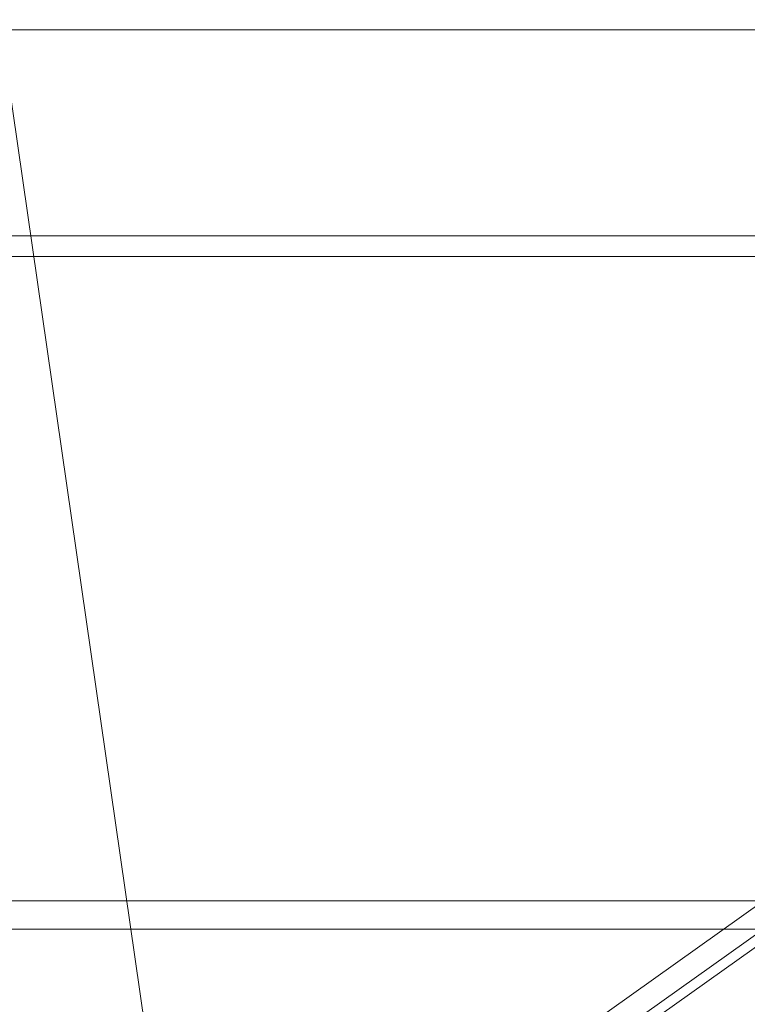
# Model space of a CAD drawing. Header units: millimetres. Extents: x -4738 to 65662, y -68080 to 6847.
# Tile 422 of 656: x 1545 to 1721, y -33625 to -33386. Entities that reach past the tile are written whole.
import ezdxf

# ---------------------------------------------------------------- set-up
doc = ezdxf.new("R2010")
doc.units = ezdxf.units.MM
for name, color, linetype, lineweight in [('COTAS_O', 1, 'Continuous', 0), ('frontal_C03', 7, 'Continuous', 0), ('frontal_secador', 7, 'Continuous', 0), ('frontal_tolva', 7, 'Continuous', 0)]:
    doc.layers.add(name, color=color, linetype=linetype, lineweight=lineweight)
doc.dimstyles.new('R19_100', dxfattribs={"dimtxt": 250, "dimasz": 150, "dimexe": 150, "dimexo": 80, "dimgap": 100, "dimtad": 1, "dimtih": 1, "dimtoh": 1, "dimdsep": 46, "dimcen": 0.09, "dimadec": 0, "dimazin": 0, "dimtfac": 1, "dimtdec": 4, "dimtofl": 0, "dimtmove": 0, "dimatfit": 3, "dimfxl": 1, "dimtolj": 1, "dimtzin": 0, "dimarcsym": 0})

# ---------------------------------------------------------------- blocks, each defined once
blk = doc.blocks.new('DIM_R31_48')
at = {"layer": 'COTAS_O'}
for p, q in [((-1725, -33700), (-1575, -33655)), ((1725, -33700), (1575, -33655)), ((-1725, -34400), (-1725, -33700)), ((-1725, -33700), (1725, -33700)), ((-1725, -33700), (-1575, -33745)), ((1725, -33700), (1575, -33745)), ((1725, -34400), (1725, -33700))]:
    blk.add_line(p, q, dxfattribs=at)
blk.add_text('3450 O', height=250, dxfattribs=at).set_placement((0, -33600))

msp = doc.modelspace()

# ---------------------------------------------------------------- linework, layer by layer
at = {"layer": 'frontal_C03'}
msp.add_line((1915, -35988), (1485, -33007.45), dxfattribs=at)
at = {"layer": 'frontal_secador'}
for p, q in [((1325, -33388.5), (2125, -33388.5)), ((1325, -33438.5), (2125, -33438.5)), ((1325, -33443.5), (2125, -33443.5))]:
    msp.add_line(p, q, dxfattribs=at)
at = {"layer": 'frontal_tolva'}
for p, q in [((1725, -33600), (-1725, -33600)), ((1725, -33600), (600, -34400)), ((1725, -33606.849), (-1725, -33606.849)), ((600, -34406.849), (1725, -33606.849)), ((604.636, -34406.52), (1729.636, -33606.52))]:
    msp.add_line(p, q, dxfattribs=at)

# ---------------------------------------------------------------- dimensions: what is measured, and where the dimension line sits
at = {"layer": 'COTAS_O'}
dim = msp.add_aligned_dim(p1=(-1725, -34400), p2=(1725, -34400), distance=700, text='<> O', dimstyle='R19_100', dxfattribs=at)
dim.commit()
dim.dimension.update_dxf_attribs({"geometry": 'DIM_R31_48', "text_midpoint": (0, -33700)})

doc.saveas('drawing.dxf')
